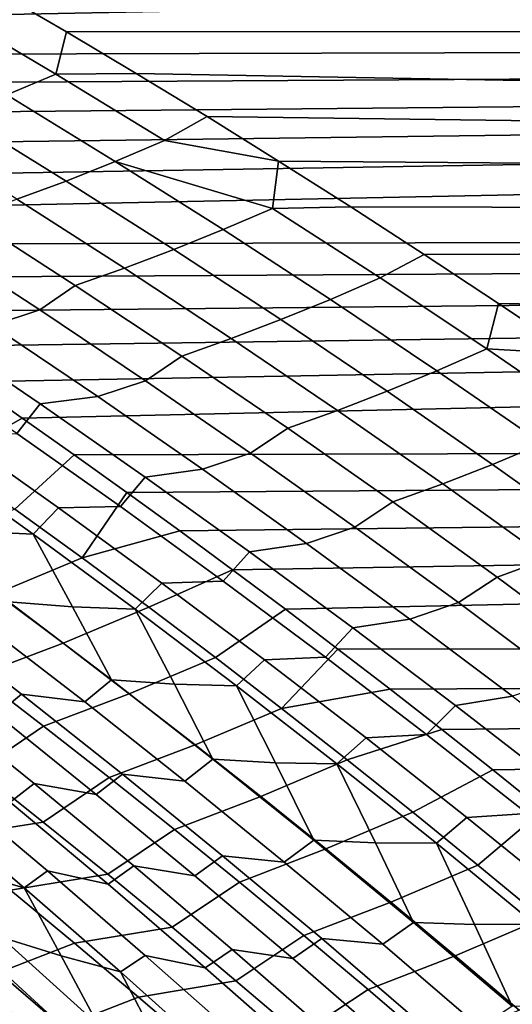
# Model space of a CAD drawing. Header units: metres. Extents: x -29 to 117, y -464 to 29.
# Tile 258 of 362: x 22.99 to 24.83, y 18.89 to 22.55. Entities that reach past the tile are written whole.
import ezdxf

# ---------------------------------------------------------------- set-up
doc = ezdxf.new("R2010")
doc.units = ezdxf.units.M
doc.layers.add('solid_24_501_056_XXX', color=7, linetype='CONTINUOUS')

msp = doc.modelspace()

# ---------------------------------------------------------------- linework, layer by layer
at = {"layer": 'solid_24_501_056_XXX'}
for points in [[(20.559736, 22.6346, 68.482567), (20.738693, 22.528807, 68.626869), (54.700001, 23.198271, 67.679291)], [(20.920137, 22.420368, 68.772804), (54.700001, 22.511919, 68.649727), (54.700001, 23.198271, 67.679291), (20.738693, 22.528807, 68.626869)], [(22.404037, 22.946329, 35.954254), (22.157051, 23.083645, 36.152435), (54.700001, 23.198271, 36.320705), (54.700001, 22.511919, 35.350269)], [(22.654408, 22.80448, 35.753288), (22.404037, 22.946329, 35.954254), (54.700001, 22.511919, 35.350269)], [(22.908215, 22.658384, 35.550148), (22.654408, 22.80448, 35.753288), (54.700001, 22.511919, 35.350269)], [(23.126289, 22.35041, 35.128918), (22.719418, 22.591415, 35.453041), (22.908215, 22.658384, 35.550148), (23.16534, 22.507862, 35.344788)], [(23.16534, 22.507862, 35.344788), (22.908215, 22.658384, 35.550148), (54.700001, 22.511919, 35.350269)], [(22.719418, 22.591415, 35.453041), (23.126289, 22.35041, 35.128918), (22.943525, 22.273664, 35.011284), (22.537317, 22.515873, 35.333614)], [(20.920137, 22.420368, 68.772804), (21.103779, 22.309351, 68.920189), (54.700001, 22.511919, 68.649727)], [(21.103779, 22.309351, 68.920189), (21.289322, 22.195818, 69.068848), (54.700001, 22.511919, 68.649727)], [(21.289322, 22.195818, 69.068848), (21.476471, 22.079844, 69.218613), (54.700001, 22.511919, 68.649727)], [(21.476471, 22.079844, 69.218613), (21.664932, 21.9615, 69.369301), (54.700001, 22.511919, 68.649727)], [(21.664932, 21.9615, 69.369301), (21.854412, 21.840866, 69.520744), (54.700001, 22.511919, 68.649727)], [(22.044617, 21.718025, 69.672791), (54.700001, 21.785002, 69.590157), (54.700001, 22.511919, 68.649727), (21.854412, 21.840866, 69.520744)], [(23.126289, 22.35041, 35.128918), (23.16534, 22.507862, 35.344788), (23.425657, 22.35268, 35.137093)], [(23.425657, 22.35268, 35.137093), (23.16534, 22.507862, 35.344788), (54.700001, 22.511919, 35.350269), (54.700001, 21.785002, 34.40984)], [(23.126289, 22.35041, 35.128918), (23.530918, 22.103664, 34.806889), (23.347467, 22.025766, 34.691093), (22.943525, 22.273664, 35.011284)], [(23.530918, 22.103664, 34.806889), (23.126289, 22.35041, 35.128918), (23.425657, 22.35268, 35.137093), (23.689032, 22.192595, 34.92696)], [(23.689032, 22.192595, 34.92696), (23.425657, 22.35268, 35.137093), (54.700001, 21.785002, 34.40984)], [(22.943525, 22.273664, 35.011284), (23.347467, 22.025766, 34.691093), (23.16427, 21.952879, 34.57169), (22.761013, 22.201982, 34.890118)], [(22.761013, 22.201982, 34.890118), (23.16427, 21.952879, 34.57169), (22.981459, 21.885052, 34.448765), (22.578886, 22.13541, 34.765503)], [(23.530918, 22.103664, 34.806889), (23.689032, 22.192595, 34.92696), (23.955334, 22.027359, 34.714298)], [(23.955334, 22.027359, 34.714298), (23.689032, 22.192595, 34.92696), (54.700001, 21.785002, 34.40984)], [(23.347467, 22.025766, 34.691093), (23.530918, 22.103664, 34.806889), (23.955334, 22.027359, 34.714298), (23.933193, 21.851124, 34.48703)], [(23.347467, 22.025766, 34.691093), (23.749033, 21.772129, 34.373119), (23.565126, 21.698092, 34.255524), (23.16427, 21.952879, 34.57169)], [(23.933193, 21.851124, 34.48703), (23.749033, 21.772129, 34.373119), (23.347467, 22.025766, 34.691093)], [(23.933193, 21.851124, 34.48703), (23.955334, 22.027359, 34.714298), (24.224436, 21.856712, 34.499027)], [(24.224436, 21.856712, 34.499027), (23.955334, 22.027359, 34.714298), (54.700001, 21.785002, 34.40984)], [(23.16427, 21.952879, 34.57169), (23.565126, 21.698092, 34.255524), (23.381609, 21.629059, 34.134335), (22.981459, 21.885052, 34.448765)], [(22.981459, 21.885052, 34.448765), (23.381609, 21.629059, 34.134335), (23.198608, 21.565084, 34.009632), (22.799164, 21.822334, 34.322407)], [(23.933193, 21.851124, 34.48703), (24.332994, 21.592741, 34.169422), (24.148102, 21.512705, 34.057438), (23.749033, 21.772129, 34.373119)], [(24.332994, 21.592741, 34.169422), (23.933193, 21.851124, 34.48703), (24.224436, 21.856712, 34.499027), (24.497023, 21.680305, 34.28096)], [(24.497023, 21.680305, 34.28096), (24.224436, 21.856712, 34.499027), (54.700001, 21.785002, 34.40984)], [(22.799164, 21.822334, 34.322407), (23.198608, 21.565084, 34.009632), (23.066132, 21.473366, 33.842621), (22.669714, 21.731333, 34.151939)], [(22.044617, 21.718025, 69.672791), (22.23525, 21.59306, 69.825256), (54.700001, 21.785002, 69.590157)], [(22.23525, 21.59306, 69.825256), (22.426022, 21.466063, 69.977989), (54.700001, 21.785002, 69.590157)], [(22.426022, 21.466063, 69.977989), (22.616634, 21.337128, 70.130829), (54.700001, 21.785002, 69.590157)], [(22.616634, 21.337128, 70.130829), (22.807436, 21.206015, 70.284004), (54.700001, 21.785002, 69.590157)], [(22.807436, 21.206015, 70.284004), (23.000345, 21.071695, 70.438644), (54.700001, 21.785002, 69.590157)], [(23.19504, 20.93434, 70.594444), (54.700001, 21.018824, 70.498894), (54.700001, 21.785002, 69.590157), (23.000345, 21.071695, 70.438644)], [(23.749033, 21.772129, 34.373119), (24.148102, 21.512705, 34.057438), (23.963465, 21.437571, 33.941696), (23.565126, 21.698092, 34.255524)], [(24.773819, 21.497997, 34.060211), (24.497023, 21.680305, 34.28096), (54.700001, 21.785002, 34.40984), (54.700001, 21.018824, 33.501106)], [(22.669714, 21.731333, 34.151939), (23.066132, 21.473366, 33.842621), (22.889269, 21.416288, 33.707638), (22.493773, 21.675543, 34.015274)], [(23.565126, 21.698092, 34.255524), (23.963465, 21.437571, 33.941696), (23.779219, 21.367388, 33.822285), (23.381609, 21.629059, 34.134335)], [(24.730209, 21.328463, 33.854137), (24.332994, 21.592741, 34.169422), (24.497023, 21.680305, 34.28096), (24.773819, 21.497997, 34.060211)], [(23.381609, 21.629059, 34.134335), (23.779219, 21.367388, 33.822285), (23.595491, 21.30221, 33.699287), (23.198608, 21.565084, 34.009632)], [(24.332994, 21.592741, 34.169422), (24.730209, 21.328463, 33.854137), (24.544561, 21.247446, 33.744125), (24.148102, 21.512705, 34.057438)], [(23.198608, 21.565084, 34.009632), (23.595491, 21.30221, 33.699287), (23.459978, 21.209873, 33.535763), (23.066132, 21.473366, 33.842621)], [(24.148102, 21.512705, 34.057438), (24.544561, 21.247446, 33.744125), (24.359171, 21.171272, 33.630283), (23.963465, 21.437571, 33.941696)], [(24.730209, 21.328463, 33.854137), (24.773819, 21.497997, 34.060211), (25.053919, 21.309999, 33.837292)], [(25.053919, 21.309999, 33.837292), (24.773819, 21.497997, 34.060211), (54.700001, 21.018824, 33.501106)], [(23.066132, 21.473366, 33.842621), (23.459978, 21.209873, 33.535763), (23.282171, 21.151562, 33.4025), (22.889269, 21.416288, 33.707638)], [(23.963465, 21.437571, 33.941696), (24.359171, 21.171272, 33.630283), (24.174173, 21.099995, 33.512695), (23.779219, 21.367388, 33.822285)], [(22.674021, 21.390615, 33.599884), (23.067812, 21.124079, 33.29493), (22.980837, 21.014544, 33.086525), (22.592321, 21.281132, 33.386433)], [(23.282171, 21.151562, 33.4025), (23.067812, 21.124079, 33.29493), (22.674021, 21.390615, 33.599884), (22.889269, 21.416288, 33.707638)], [(23.779219, 21.367388, 33.822285), (24.174173, 21.099995, 33.512695), (23.989697, 21.033665, 33.391445), (23.595491, 21.30221, 33.699287)], [(24.730209, 21.328463, 33.854137), (25.124718, 21.058243, 33.541256), (24.938293, 20.976303, 33.433258), (24.544561, 21.247446, 33.744125)], [(24.730209, 21.328463, 33.854137), (25.053919, 21.309999, 33.837292), (25.124718, 21.058243, 33.541256)], [(23.595491, 21.30221, 33.699287), (23.989697, 21.033665, 33.391445), (23.851137, 20.940817, 33.231434), (23.459978, 21.209873, 33.535763)], [(24.544561, 21.247446, 33.744125), (24.938293, 20.976303, 33.433258), (24.752129, 20.899149, 33.321358), (24.359171, 21.171272, 33.630283)], [(22.469936, 21.08897, 70.432915), (22.722355, 20.912374, 70.633011), (23.000345, 21.071695, 70.438644), (22.807436, 21.206015, 70.284004)], [(23.459978, 21.209873, 33.535763), (23.851137, 20.940817, 33.231434), (23.672367, 20.881329, 33.099941), (23.282171, 21.151562, 33.4025)], [(24.359171, 21.171272, 33.630283), (24.752129, 20.899149, 33.321358), (24.566357, 20.826834, 33.205639), (24.174173, 21.099995, 33.512695)], [(23.672367, 20.881329, 33.099941), (23.458864, 20.852049, 32.992607), (23.067812, 21.124079, 33.29493), (23.282171, 21.151562, 33.4025)], [(23.067812, 21.124079, 33.29493), (23.458864, 20.852049, 32.992607), (23.366621, 20.742607, 32.789253), (22.980837, 21.014544, 33.086525)], [(24.174173, 21.099995, 33.512695), (24.566357, 20.826834, 33.205639), (24.381111, 20.759411, 33.086182), (23.989697, 21.033665, 33.391445)], [(22.973616, 20.733307, 70.832054), (23.19504, 20.93434, 70.594444), (23.000345, 21.071695, 70.438644), (22.722355, 20.912374, 70.633011)], [(23.19504, 20.93434, 70.594444), (23.390984, 20.794239, 70.750992), (54.700001, 21.018824, 70.498894)], [(23.390984, 20.794239, 70.750992), (23.587639, 20.651697, 70.907867), (54.700001, 21.018824, 70.498894)], [(23.587639, 20.651697, 70.907867), (23.78447, 20.50703, 71.064674), (54.700001, 21.018824, 70.498894)], [(23.78447, 20.50703, 71.064674), (23.980938, 20.360565, 71.221016), (54.700001, 21.018824, 70.498894)], [(23.989697, 21.033665, 33.391445), (24.381111, 20.759411, 33.086182), (24.239496, 20.666157, 32.929707), (23.851137, 20.940817, 33.231434)], [(24.176508, 20.212639, 71.376511), (54.700001, 20.214771, 71.37429), (54.700001, 21.018824, 70.498894), (23.980938, 20.360565, 71.221016)], [(22.748547, 21.011606, 32.988075), (23.136179, 20.737446, 32.690102), (23.042309, 20.640068, 32.484032), (22.65974, 20.914227, 32.777271)], [(23.366621, 20.742607, 32.789253), (23.136179, 20.737446, 32.690102), (22.748547, 21.011606, 32.988075), (22.980837, 21.014544, 33.086525)], [(24.938293, 20.976303, 33.433258), (25.329184, 20.69923, 33.124908), (25.142221, 20.621157, 33.014996), (24.752129, 20.899149, 33.321358)], [(22.65974, 20.914227, 32.777271), (23.042309, 20.640068, 32.484032), (22.806952, 20.651272, 32.384457)], [(23.22368, 20.55175, 71.030022), (23.390984, 20.794239, 70.750992), (23.19504, 20.93434, 70.594444), (22.973616, 20.733307, 70.832054)], [(23.851137, 20.940817, 33.231434), (24.239496, 20.666157, 32.929707), (24.059744, 20.605549, 32.800026), (23.672367, 20.881329, 33.099941)], [(24.059744, 20.605549, 32.800026), (23.847067, 20.574488, 32.692986), (23.458864, 20.852049, 32.992607), (23.672367, 20.881329, 33.099941)], [(24.752129, 20.899149, 33.321358), (25.142221, 20.621157, 33.014996), (24.955654, 20.547865, 32.901184), (24.566357, 20.826834, 33.205639)], [(23.458864, 20.852049, 32.992607), (23.847067, 20.574488, 32.692986), (23.749565, 20.465294, 32.494698), (23.366621, 20.742607, 32.789253)], [(24.566357, 20.826834, 33.205639), (24.955654, 20.547865, 32.901184), (24.769615, 20.479406, 32.783566), (24.381111, 20.759411, 33.086182)], [(23.22368, 20.55175, 71.030022), (23.587639, 20.651697, 70.907867), (23.390984, 20.794239, 70.750992)], [(23.22368, 20.55175, 71.030022), (22.973616, 20.733307, 70.832054), (22.655886, 20.601473, 71.018715), (22.905079, 20.418949, 71.214493)], [(23.136179, 20.737446, 32.690102), (23.520929, 20.457895, 32.394905), (23.422007, 20.360664, 32.193573), (23.042309, 20.640068, 32.484032)], [(23.749565, 20.465294, 32.494698), (23.520929, 20.457895, 32.394905), (23.136179, 20.737446, 32.690102), (23.366621, 20.742607, 32.789253)], [(24.381111, 20.759411, 33.086182), (24.769615, 20.479406, 32.783566), (24.624943, 20.385857, 32.630653), (24.239496, 20.666157, 32.929707)], [(23.042309, 20.640068, 32.484032), (23.188862, 20.369364, 32.092888), (22.95171, 20.38784, 31.99328), (22.806952, 20.651272, 32.384457)], [(23.22368, 20.55175, 71.030022), (23.472517, 20.367691, 71.226875), (23.78447, 20.50703, 71.064674), (23.587639, 20.651697, 70.907867)], [(24.239496, 20.666157, 32.929707), (24.624943, 20.385857, 32.630653), (24.444187, 20.324188, 32.502827), (24.059744, 20.605549, 32.800026)], [(23.042309, 20.640068, 32.484032), (23.422007, 20.360664, 32.193573), (23.188862, 20.369364, 32.092888)], [(24.444187, 20.324188, 32.502827), (24.232302, 20.291363, 32.396141), (23.847067, 20.574488, 32.692986), (24.059744, 20.605549, 32.800026)], [(23.472517, 20.367691, 71.226875), (23.22368, 20.55175, 71.030022), (22.905079, 20.418949, 71.214493), (23.153027, 20.233969, 71.409134)], [(23.847067, 20.574488, 32.692986), (24.232302, 20.291363, 32.396141), (24.129553, 20.18257, 32.202915), (23.749565, 20.465294, 32.494698)], [(24.955654, 20.547865, 32.901184), (25.341948, 20.263041, 32.599415), (25.155094, 20.193607, 32.483673), (24.769615, 20.479406, 32.783566)], [(23.472517, 20.367691, 71.226875), (23.720087, 20.181116, 71.4226), (23.980938, 20.360565, 71.221016), (23.78447, 20.50703, 71.064674)], [(24.769615, 20.479406, 32.783566), (25.155094, 20.193607, 32.483673), (25.00736, 20.099876, 32.334347), (24.624943, 20.385857, 32.630653)], [(23.520929, 20.457895, 32.394905), (23.902685, 20.17293, 32.102554), (23.798721, 20.075987, 31.905964), (23.422007, 20.360664, 32.193573)], [(24.129553, 20.18257, 32.202915), (23.902685, 20.17293, 32.102554), (23.520929, 20.457895, 32.394905), (23.749565, 20.465294, 32.494698)], [(23.153027, 20.233969, 71.409134), (22.905079, 20.418949, 71.214493), (22.587772, 20.299881, 71.410233), (22.834837, 20.113869, 71.602798)], [(22.95171, 20.38784, 31.99328), (23.333078, 20.097919, 31.703266), (23.233601, 20.015635, 31.497969), (22.857252, 20.305365, 31.783487)], [(23.188862, 20.369364, 32.092888), (23.333078, 20.097919, 31.703266), (22.95171, 20.38784, 31.99328)], [(23.720087, 20.181116, 71.4226), (23.472517, 20.367691, 71.226875), (23.153027, 20.233969, 71.409134), (23.399694, 20.04652, 71.602623)], [(23.422007, 20.360664, 32.193573), (23.567749, 20.082161, 31.804239), (23.333078, 20.097919, 31.703266), (23.188862, 20.369364, 32.092888)], [(23.422007, 20.360664, 32.193573), (23.798721, 20.075987, 31.905964), (23.567749, 20.082161, 31.804239)], [(23.966356, 19.992012, 71.61718), (24.176508, 20.212639, 71.376511), (23.980938, 20.360565, 71.221016), (23.720087, 20.181116, 71.4226)], [(24.624943, 20.385857, 32.630653), (25.00736, 20.099876, 32.334347), (24.825583, 20.03721, 32.208412), (24.444187, 20.324188, 32.502827)], [(22.619732, 20.337824, 31.681015), (22.998793, 20.045155, 31.393791), (22.906231, 19.969717, 31.180723), (22.532366, 20.262157, 31.46347)], [(23.233601, 20.015635, 31.497969), (22.998793, 20.045155, 31.393791), (22.619732, 20.337824, 31.681015), (22.857252, 20.305365, 31.783487)], [(24.825583, 20.03721, 32.208412), (24.614454, 20.00264, 32.102139), (24.232302, 20.291363, 32.396141), (24.444187, 20.324188, 32.502827)], [(24.232302, 20.291363, 32.396141), (24.614454, 20.00264, 32.102139), (24.506475, 19.894405, 31.913979), (24.129553, 20.18257, 32.202915)], [(23.399694, 20.04652, 71.602623), (23.153027, 20.233969, 71.409134), (22.834837, 20.113869, 71.602798), (23.080603, 19.925432, 71.794174)], [(23.966356, 19.992012, 71.61718), (24.370642, 20.063602, 71.530792), (24.176508, 20.212639, 71.376511)], [(24.176508, 20.212639, 71.376511), (24.370642, 20.063602, 71.530792), (54.700001, 20.214771, 71.37429)], [(24.370642, 20.063602, 71.530792), (24.562803, 19.913815, 71.683495), (54.700001, 20.214771, 71.37429)], [(24.562803, 19.913815, 71.683495), (24.752455, 19.763647, 71.834274), (54.700001, 20.214771, 71.37429)], [(24.752455, 19.763647, 71.834274), (24.939058, 19.61348, 71.98278), (54.700001, 20.214771, 71.37429)], [(23.966356, 19.992012, 71.61718), (23.720087, 20.181116, 71.4226), (23.399694, 20.04652, 71.602623), (23.645044, 19.85659, 71.794922)], [(24.506475, 19.894405, 31.913979), (24.281332, 19.882513, 31.813116), (23.902685, 20.17293, 32.102554), (24.129553, 20.18257, 32.202915)], [(23.902685, 20.17293, 32.102554), (24.281332, 19.882513, 31.813116), (24.172344, 19.786011, 31.621269), (23.798721, 20.075987, 31.905964)], [(22.836582, 19.760849, 72.053383), (23.080603, 19.925432, 71.794174), (22.834837, 20.113869, 71.602798), (22.593128, 19.950314, 71.865128)], [(23.333078, 20.097919, 31.703266), (23.711258, 19.802654, 31.416317), (23.606777, 19.720699, 31.215513), (23.233601, 20.015635, 31.497969)], [(23.567749, 20.082161, 31.804239), (23.711258, 19.802654, 31.416317), (23.333078, 20.097919, 31.703266)], [(23.798721, 20.075987, 31.905964), (23.943495, 19.78964, 31.518578), (23.711258, 19.802654, 31.416317), (23.567749, 20.082161, 31.804239)], [(23.798721, 20.075987, 31.905964), (24.172344, 19.786011, 31.621269), (23.943495, 19.78964, 31.518578)], [(22.998793, 20.045155, 31.393791), (23.37463, 19.747246, 31.109715), (23.276897, 19.67218, 30.901115), (22.906231, 19.969717, 31.180723)], [(23.606777, 19.720699, 31.215513), (23.37463, 19.747246, 31.109715), (22.998793, 20.045155, 31.393791), (23.233601, 20.015635, 31.497969)], [(23.645044, 19.85659, 71.794922), (23.399694, 20.04652, 71.602623), (23.080603, 19.925432, 71.794174), (23.325037, 19.734562, 71.984344)], [(23.966356, 19.992012, 71.61718), (24.211288, 19.800362, 71.810577), (24.562803, 19.913815, 71.683495), (24.370642, 20.063602, 71.530792)], [(25.203812, 19.744577, 31.916855), (24.993406, 19.708284, 31.811049), (24.614454, 20.00264, 32.102139), (24.825583, 20.03721, 32.208412)], [(22.67239, 20.012686, 31.073332), (23.045914, 19.711958, 30.79179), (22.956427, 19.642872, 30.575026), (22.588303, 19.943151, 30.852072)], [(23.276897, 19.67218, 30.901115), (23.045914, 19.711958, 30.79179), (22.67239, 20.012686, 31.073332), (22.906231, 19.969717, 31.180723)], [(24.614454, 20.00264, 32.102139), (24.993406, 19.708284, 31.811049), (24.880217, 19.600767, 31.627951), (24.506475, 19.894405, 31.913979)], [(24.211288, 19.800362, 71.810577), (23.966356, 19.992012, 71.61718), (23.645044, 19.85659, 71.794922), (23.889042, 19.664167, 71.986023)], [(23.078686, 19.56901, 72.240395), (23.325037, 19.734562, 71.984344), (23.080603, 19.925432, 71.794174), (22.836582, 19.760849, 72.053383)], [(24.281332, 19.882513, 31.813116), (24.656755, 19.58662, 31.526655), (24.542761, 19.490705, 31.33955), (24.172344, 19.786011, 31.621269)], [(24.211288, 19.800362, 71.810577), (24.454847, 19.606153, 72.002785), (24.752455, 19.763647, 71.834274), (24.562803, 19.913815, 71.683495)], [(24.880217, 19.600767, 31.627951), (24.656755, 19.58662, 31.526655), (24.281332, 19.882513, 31.813116), (24.506475, 19.894405, 31.913979)], [(23.889042, 19.664167, 71.986023), (23.645044, 19.85659, 71.794922), (23.325037, 19.734562, 71.984344), (23.568104, 19.541245, 72.173279)], [(23.711258, 19.802654, 31.416317), (24.086134, 19.50202, 31.132498), (23.976671, 19.42054, 30.936182), (23.606777, 19.720699, 31.215513)], [(23.943495, 19.78964, 31.518578), (24.086134, 19.50202, 31.132498), (23.711258, 19.802654, 31.416317)], [(24.454847, 19.606153, 72.002785), (24.211288, 19.800362, 71.810577), (23.889042, 19.664167, 71.986023), (24.131651, 19.469236, 72.175903)], [(24.172344, 19.786011, 31.621269), (24.315989, 19.491776, 31.235966), (24.086134, 19.50202, 31.132498), (23.943495, 19.78964, 31.518578)], [(24.172344, 19.786011, 31.621269), (24.542761, 19.490705, 31.33955), (24.315989, 19.491776, 31.235966)], [(22.47411, 19.704901, 72.229607), (22.716242, 19.511841, 72.41552), (23.078686, 19.56901, 72.240395), (22.836582, 19.760849, 72.053383)], [(23.37463, 19.747246, 31.109715), (23.747131, 19.44408, 30.828844), (23.644249, 19.369526, 30.624708), (23.276897, 19.67218, 30.901115)], [(23.976671, 19.42054, 30.936182), (23.747131, 19.44408, 30.828844), (23.37463, 19.747246, 31.109715), (23.606777, 19.720699, 31.215513)], [(24.696999, 19.409374, 72.193764), (24.939058, 19.61348, 71.98278), (24.752455, 19.763647, 71.834274), (24.454847, 19.606153, 72.002785)], [(23.045914, 19.711958, 30.79179), (23.416069, 19.406075, 30.513533), (23.321209, 19.33758, 30.301254), (22.956427, 19.642872, 30.575026)], [(23.644249, 19.369526, 30.624708), (23.416069, 19.406075, 30.513533), (23.045914, 19.711958, 30.79179), (23.276897, 19.67218, 30.901115)], [(23.319408, 19.374788, 72.426155), (23.568104, 19.541245, 72.173279), (23.325037, 19.734562, 71.984344), (23.078686, 19.56901, 72.240395)], [(22.72699, 19.696093, 30.462723), (23.09478, 19.387344, 30.186779), (23.008686, 19.324543, 29.966551), (22.646507, 19.632603, 30.237972)], [(23.321209, 19.33758, 30.301254), (23.09478, 19.387344, 30.186779), (22.72699, 19.696093, 30.462723), (22.956427, 19.642872, 30.575026)], [(24.131651, 19.469236, 72.175903), (23.889042, 19.664167, 71.986023), (23.568104, 19.541245, 72.173279), (23.809767, 19.345469, 72.360954)], [(22.646507, 19.632603, 30.237972), (23.008686, 19.324543, 29.966551), (22.784111, 19.387949, 29.849546)], [(24.696999, 19.409374, 72.193764), (24.454847, 19.606153, 72.002785), (24.131651, 19.469236, 72.175903), (24.372835, 19.271784, 72.364525)], [(25.250664, 19.301624, 31.3449), (25.028837, 19.285221, 31.24324), (24.656755, 19.58662, 31.526655), (24.880217, 19.600767, 31.627951)], [(24.937706, 19.210007, 72.383499), (25.123533, 19.462679, 72.129684), (24.939058, 19.61348, 71.98278), (24.696999, 19.409374, 72.193764)], [(22.716242, 19.511841, 72.41552), (22.956976, 19.316429, 72.600151), (23.319408, 19.374788, 72.426155), (23.078686, 19.56901, 72.240395)], [(24.656755, 19.58662, 31.526655), (25.028837, 19.285221, 31.24324), (24.909859, 19.190046, 31.060871), (24.542761, 19.490705, 31.33955)], [(23.558714, 19.178171, 72.610626), (23.809767, 19.345469, 72.360954), (23.568104, 19.541245, 72.173279), (23.319408, 19.374788, 72.426155)], [(24.086134, 19.50202, 31.132498), (24.457586, 19.195993, 30.851871), (24.343163, 19.115133, 30.660036), (23.976671, 19.42054, 30.936182)], [(24.315989, 19.491776, 31.235966), (24.457586, 19.195993, 30.851871), (24.086134, 19.50202, 31.132498)], [(24.542761, 19.490705, 31.33955), (24.685112, 19.188541, 30.956467), (24.457586, 19.195993, 30.851871), (24.315989, 19.491776, 31.235966)], [(24.542761, 19.490705, 31.33955), (24.909859, 19.190046, 31.060871), (24.685112, 19.188541, 30.956467)], [(23.747131, 19.44408, 30.828844), (24.116175, 19.135635, 30.551243), (24.008171, 19.061741, 30.351561), (23.644249, 19.369526, 30.624708)], [(24.343163, 19.115133, 30.660036), (24.116175, 19.135635, 30.551243), (23.747131, 19.44408, 30.828844), (23.976671, 19.42054, 30.936182)], [(24.372835, 19.271784, 72.364525), (24.131651, 19.469236, 72.175903), (23.809767, 19.345469, 72.360954), (24.049988, 19.147221, 72.547363)], [(24.937706, 19.210007, 72.383499), (24.696999, 19.409374, 72.193764), (24.372835, 19.271784, 72.364525), (24.61256, 19.071798, 72.55188)], [(23.008686, 19.324543, 29.966551), (23.145983, 19.071213, 29.579105), (22.922115, 19.141064, 29.461206), (22.784111, 19.387949, 29.849546)], [(22.956976, 19.316429, 72.600151), (23.196274, 19.118658, 72.783463), (23.558714, 19.178171, 72.610626), (23.319408, 19.374788, 72.426155)], [(23.09478, 19.387344, 30.186779), (23.459051, 19.073523, 29.914257), (23.367382, 19.011557, 29.69853), (23.008686, 19.324543, 29.966551)], [(23.682533, 19.027262, 30.030811), (23.459051, 19.073523, 29.914257), (23.09478, 19.387344, 30.186779), (23.321209, 19.33758, 30.301254)], [(23.416069, 19.406075, 30.513533), (23.782736, 19.09502, 30.238621), (23.682533, 19.027262, 30.030811), (23.321209, 19.33758, 30.301254)], [(24.008171, 19.061741, 30.351561), (23.782736, 19.09502, 30.238621), (23.416069, 19.406075, 30.513533), (23.644249, 19.369526, 30.624708)], [(23.796564, 18.979149, 72.793808), (24.049988, 19.147221, 72.547363), (23.809767, 19.345469, 72.360954), (23.558714, 19.178171, 72.610626)], [(22.913691, 19.009123, 73.025711), (23.196274, 19.118658, 72.783463), (22.956976, 19.316429, 72.600151), (22.675968, 19.20801, 72.844696)], [(23.008686, 19.324543, 29.966551), (23.367382, 19.011557, 29.69853), (23.145983, 19.071213, 29.579105)], [(24.61256, 19.071798, 72.55188), (24.372835, 19.271784, 72.364525), (24.049988, 19.147221, 72.547363), (24.288734, 18.946493, 72.732468)], [(24.457586, 19.195993, 30.851871), (24.825481, 18.88455, 30.57452), (24.706121, 18.804462, 30.387167), (24.343163, 19.115133, 30.660036)], [(24.685112, 19.188541, 30.956467), (24.825481, 18.88455, 30.57452), (24.457586, 19.195993, 30.851871)], [(25.176926, 19.008039, 72.57196), (24.937706, 19.210007, 72.383499), (24.61256, 19.071798, 72.55188), (24.850782, 18.869267, 72.73793)], [(24.909859, 19.190046, 31.060871), (25.050732, 18.879915, 30.68017), (24.825481, 18.88455, 30.57452), (24.685112, 19.188541, 30.956467)], [(23.200943, 18.762671, 28.968521), (22.983019, 18.842257, 28.845901), (22.62356, 19.17127, 29.113958), (22.845226, 19.087324, 29.2335)], [(23.196274, 19.118658, 72.783463), (23.434105, 18.918518, 72.965439), (23.796564, 18.979149, 72.793808), (23.558714, 19.178171, 72.610626)], [(22.922115, 19.141064, 29.461206), (23.283783, 18.815268, 29.191645), (23.200943, 18.762671, 28.968521), (22.845226, 19.087324, 29.2335)], [(23.149929, 18.807919, 73.205368), (23.434105, 18.918518, 72.965439), (23.196274, 19.118658, 72.783463), (22.913691, 19.009123, 73.025711)], [(23.145983, 19.071213, 29.579105), (23.283783, 18.815268, 29.191645), (22.922115, 19.141064, 29.461206)], [(24.032925, 18.777712, 72.975655), (24.288734, 18.946493, 72.732468), (24.049988, 19.147221, 72.547363), (23.796564, 18.979149, 72.793808)], [(24.116175, 19.135635, 30.551243), (24.48163, 18.821894, 30.276995), (24.36853, 18.74881, 30.081758), (24.008171, 19.061741, 30.351561)], [(24.706121, 18.804462, 30.387167), (24.48163, 18.821894, 30.276995), (24.116175, 19.135635, 30.551243), (24.343163, 19.115133, 30.660036)], [(23.782736, 19.09502, 30.238621), (24.145782, 18.778782, 29.96714), (24.04027, 18.71191, 29.763788), (23.682533, 19.027262, 30.030811)], [(24.36853, 18.74881, 30.081758), (24.145782, 18.778782, 29.96714), (23.782736, 19.09502, 30.238621), (24.008171, 19.061741, 30.351561)], [(23.367382, 19.011557, 29.69853), (23.504177, 18.749493, 29.312244), (23.283783, 18.815268, 29.191645), (23.145983, 19.071213, 29.579105)], [(23.459051, 19.073523, 29.914257), (23.819674, 18.754622, 29.645241), (23.722464, 18.693644, 29.433998), (23.367382, 19.011557, 29.69853)], [(24.04027, 18.71191, 29.763788), (23.819674, 18.754622, 29.645241), (23.459051, 19.073523, 29.914257), (23.682533, 19.027262, 30.030811)], [(24.850782, 18.869267, 72.73793), (24.61256, 19.071798, 72.55188), (24.288734, 18.946493, 72.732468), (24.525965, 18.743273, 72.916237)], [(22.856615, 18.722, 73.445572), (23.149929, 18.807919, 73.205368), (22.913691, 19.009123, 73.025711), (22.621681, 18.924402, 73.267876)], [(23.367382, 19.011557, 29.69853), (23.722464, 18.693644, 29.433998), (23.504177, 18.749493, 29.312244)], [(23.434105, 18.918518, 72.965439), (23.670427, 18.715998, 73.146065), (24.032925, 18.777712, 72.975655), (23.796564, 18.979149, 72.793808)], [(24.267754, 18.573851, 73.156158), (24.525965, 18.743273, 72.916237), (24.288734, 18.946493, 72.732468), (24.032925, 18.777712, 72.975655)], [(23.384647, 18.604387, 73.383644), (23.670427, 18.715998, 73.146065), (23.434105, 18.918518, 72.965439), (23.149929, 18.807919, 73.205368)]]:
    msp.add_3dface(points, dxfattribs=at)

doc.saveas('drawing.dxf')
